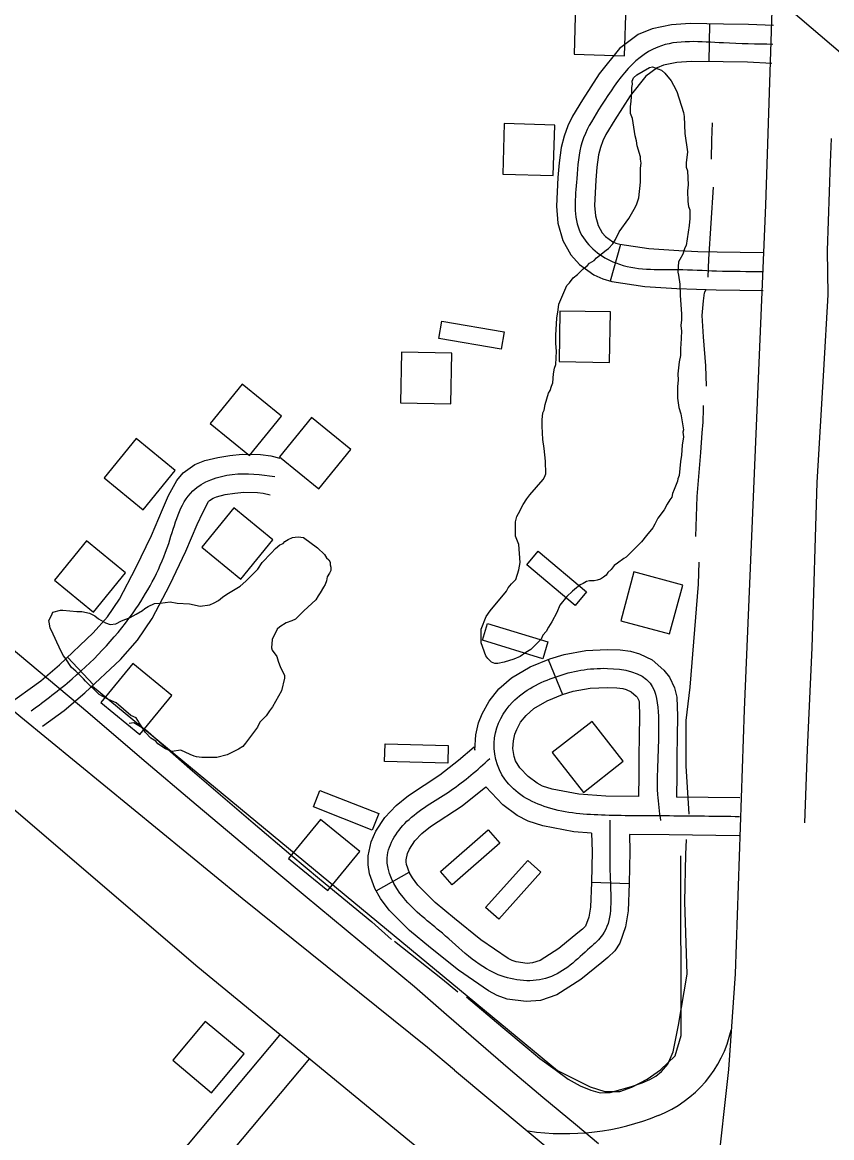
# Model space of a CAD drawing. Extents: x 3683402 to 3721514, y 487807 to 513565.
# Drawn here: x 3704199 to 3704839, y 498039 to 498921 of the extents above; entities that cross this region are included whole.
import ezdxf

# ---------------------------------------------------------------- set-up
doc = ezdxf.new("R2010")
doc.units = 0
for name, color, linetype in [('V-BLDG-OTLN', 7, 'Continuous'), ('V-RAIL-TRAK', 7, 'Continuous'), ('V-ROAD-CNTR', 7, 'Continuous'), ('V-SITE-VEGE', 7, 'Continuous'), ('V-TOPO-SHOR', 7, 'Continuous'), ('V-UTIL-LINE', 7, 'Continuous')]:
    doc.layers.add(name, color=color, linetype=linetype)

msp = doc.modelspace()

# ---------------------------------------------------------------- linework, layer by layer
at = {"layer": 'V-BLDG-OTLN'}
for points in [[(3704635.23, 498895.28), (3704675.21, 498894.13), (3704676.37, 498934.11), (3704636.38, 498935.27)], [(3704578.8, 498800.47), (3704618.79, 498799.32), (3704619.94, 498839.3), (3704579.95, 498840.46)], [(3704623.34, 498652.24), (3704663.34, 498651.54), (3704664.03, 498691.54), (3704624.04, 498692.23)], [(3704530.6, 498684.3), (3704579.88, 498675.81), (3704577.5, 498662.02), (3704528.23, 498670.5)], [(3704497.85, 498619.74), (3704537.85, 498618.96), (3704538.63, 498658.95), (3704498.63, 498659.73)], [(3704347.46, 498603.32), (3704378.45, 498578.02), (3704403.74, 498609.01), (3704372.75, 498634.3)], [(3704402.31, 498577.02), (3704433.29, 498551.73), (3704458.59, 498582.72), (3704427.6, 498608.01)], [(3704263.51, 498560.34), (3704294.5, 498535.04), (3704319.79, 498566.03), (3704288.81, 498591.33)], [(3704340.72, 498505.6), (3704371.71, 498480.3), (3704397, 498511.29), (3704366.01, 498536.59)], [(3704224.21, 498479.46), (3704255.2, 498454.17), (3704280.49, 498485.15), (3704249.5, 498510.45)], [(3704636.07, 498459.45), (3704597.72, 498491.54), (3704606.71, 498502.28), (3704645.05, 498470.19)], [(3704672.13, 498447.31), (3704710.75, 498436.9), (3704721.16, 498475.52), (3704682.54, 498485.93)], [(3704610.49, 498417.2), (3704562.67, 498431.83), (3704566.77, 498445.22), (3704614.58, 498430.59)], [(3704260.89, 498382.54), (3704291.87, 498357.24), (3704317.17, 498388.23), (3704286.18, 498413.52)], [(3704617.96, 498343.05), (3704642.67, 498311.59), (3704674.13, 498336.3), (3704649.42, 498367.76)], [(3704535.31, 498334.57), (3704485.33, 498335.95), (3704485.72, 498349.95), (3704535.7, 498348.56)], [(3704475.57, 498281.84), (3704429, 498300.04), (3704434.1, 498313.08), (3704480.67, 498294.88)], [(3704409.44, 498259.22), (3704440.43, 498233.93), (3704465.73, 498264.92), (3704434.74, 498290.21)], [(3704576.39, 498271.33), (3704538.76, 498238.41), (3704529.54, 498248.94), (3704567.18, 498281.87)], [(3704609.02, 498248.48), (3704575.65, 498211.25), (3704565.22, 498220.59), (3704598.6, 498257.82)], [(3704343.43, 498130.45), (3704317.83, 498099.72), (3704348.56, 498074.11), (3704374.16, 498104.85)]]:
    msp.add_lwpolyline(points, close=True, dxfattribs=at)
at = {"layer": 'V-RAIL-TRAK'}
msp.add_lwpolyline([(3704180.03, 498434.05), (3704250.62, 498374.95), (3704293.43, 498338.47), (3704336.35, 498302.11), (3704379.38, 498265.89), (3704422.52, 498229.8), (3704465.76, 498193.84), (3704509.12, 498158.01), (3704534.28, 498135.92), (3704559.57, 498113.99), (3704585, 498092.21), (3704610.56, 498070.6), (3704636.25, 498049.13), (3704654.61, 498033.99)], dxfattribs=at)
at = {"layer": 'V-ROAD-CNTR'}
for p, q in [((3704742.11, 498889.39), (3704742.67, 498919.39)), ((3704671.82, 498744.84), (3704663.69, 498715.96)), ((3704234.44, 498418.41), (3704254.99, 498396.55)), ((3704614.81, 498416.73), (3704626.02, 498388.91)), ((3704478.63, 498233.76), (3704504.83, 498248.37)), ((3704678.88, 498239.15), (3704648.9, 498240.27))]:
    msp.add_line(p, q, dxfattribs=at)
for points in [[(3704942.47, 503093.02), (3704936.1, 502919.17), (3704915.89, 502413.94), (3704895.51, 501893.39), (3704878.25, 501357.03), (3704862.54, 500854.34), (3704838.97, 500258.42), (3704832.12, 499980.44), (3704813.66, 499568.97), (3704797.47, 499108), (3704786.72, 498775.86), (3704769.81, 498376.87), (3704762.54, 498168.17), (3704757.23, 498092.35), (3704748.06, 498009.27), (3704743.38, 497969.97), (3704730.67, 497938.04)], [(3704540.59, 498091.98), (3704519.29, 498109.85), (3704372.61, 498227.65), (3704197.7, 498370.97), (3704011.61, 498525.49), (3703899.81, 498622.4), (3703782.6, 498719.61), (3703648.16, 498836.1), (3703457.17, 498995.86), (3703327.1, 499102.4), (3703224.87, 499190.95), (3703093.17, 499299.4), (3702807.85, 499537.02)], [(3704793.01, 498918.03), (3704773.26, 498918.88), (3704753.52, 498919.19), (3704726.91, 498919.68), (3704712.24, 498918.63), (3704696.93, 498915.38), (3704685.99, 498910.86), (3704671.1, 498899.88), (3704655.09, 498879.89), (3704641.93, 498859.26), (3704634, 498846.28), (3704630.28, 498838.61), (3704627.28, 498830.41), (3704625.1, 498821.63), (3704623.35, 498809.52), (3704622.35, 498797.86), (3704621.21, 498775.04), (3704622.49, 498761.81), (3704626.44, 498748.11), (3704632.77, 498736.79), (3704639.63, 498728.94), (3704650.81, 498720.8), (3704658.02, 498717.56), (3704665.01, 498715.59), (3704691.12, 498711.73), (3704716.56, 498710.05), (3704732.14, 498709.43), (3704747.64, 498708.98), (3704766.3, 498708.69), (3704784.86, 498708.57)], [(3704791.73, 498888.06), (3704772.38, 498888.89), (3704753.01, 498889.19), (3704727.7, 498889.66), (3704716.44, 498888.85), (3704705.84, 498886.61), (3704700.84, 498884.54), (3704692.06, 498878.06), (3704679.51, 498862.39), (3704667.38, 498843.38), (3704660.36, 498831.88), (3704657.94, 498826.88), (3704656.01, 498821.62), (3704654.58, 498815.86), (3704653.16, 498806.09), (3704652.29, 498795.83), (3704651.28, 498775.74), (3704652.08, 498767.46), (3704654.31, 498759.74), (3704657.42, 498754.17), (3704660.01, 498751.21), (3704665.95, 498746.88), (3704668.29, 498745.83), (3704671.3, 498744.98), (3704694.3, 498741.58), (3704718.14, 498740.01), (3704733.17, 498739.42), (3704748.3, 498738.98), (3704766.63, 498738.69), (3704785.06, 498738.57)], [(3706922.21, 496514.04), (3706594.45, 496671.93), (3706378.08, 496773.07), (3706163.57, 496872.77), (3706014.24, 496942.99), (3705901.02, 496997.03), (3705828.81, 497030.12), (3705757.36, 497067.43), (3705690.14, 497104.94), (3705627.19, 497144.52), (3705541.53, 497196.84), (3705468.54, 497245.01), (3705393.23, 497296.27), (3705289.02, 497376.13), (3705171.82, 497474.75), (3705002.33, 497618.02), (3704805.74, 497781.85), (3704555.48, 497994.35), (3704337.61, 498173.26), (3704092.05, 498383.35), (3703834.24, 498594.98), (3703728.47, 498684.89)], [(3704186.21, 498380.34), (3704213.35, 498399.92), (3704228.23, 498412.57), (3704254.96, 498437.69), (3704266.21, 498450.43), (3704275.66, 498464.37), (3704288.59, 498489.15), (3704300.93, 498514.66), (3704309.64, 498535.19), (3704314.54, 498546.32), (3704321.15, 498558.33), (3704326, 498564.38), (3704335.24, 498570.9), (3704343.26, 498574.11), (3704353.56, 498576.51), (3704363.01, 498577.92), (3704372.59, 498578.94), (3704387.26, 498578.81), (3704395.43, 498577.61), (3704402.44, 498575.75)], [(3704214.68, 498363.89), (3704231.87, 498376.29), (3704248.23, 498390.19), (3704276.52, 498416.78), (3704289.97, 498432), (3704301.47, 498448.97), (3704315.4, 498475.68), (3704328.25, 498502.26), (3704337.18, 498523.29), (3704341.46, 498533.02), (3704346.18, 498541.58), (3704346.76, 498542.31), (3704349.66, 498544.36), (3704352.29, 498545.41), (3704359.19, 498547.02), (3704366.82, 498548.16), (3704374.05, 498548.93), (3704384.93, 498548.83), (3704389.39, 498548.18), (3704394.74, 498546.76)], [(3704556.21, 498347.51), (3704556.59, 498345), (3704557.46, 498357.12), (3704559.75, 498366.51), (3704562.45, 498373.74), (3704567.93, 498383.79), (3704575.69, 498393.34), (3704585.71, 498402.17), (3704600.48, 498410.96), (3704615.92, 498417.18), (3704627.49, 498420.72), (3704644.59, 498423.82), (3704661.42, 498424.66), (3704671.62, 498424.31), (3704679.9, 498423.17), (3704687.05, 498421.21), (3704697.07, 498416.29), (3704706.26, 498408.35), (3704710.63, 498402.75), (3704714.76, 498394.19), (3704716.49, 498386.79), (3704716.89, 498371.85), (3704716.71, 498355.78), (3704716.53, 498340.02), (3704716.37, 498325.36), (3704716.18, 498307.87)], [(3704686.18, 498308.2), (3704660.46, 498308.49), (3704638.9, 498310.21), (3704617.85, 498314.22), (3704610.36, 498316.63), (3704605.99, 498318.86), (3704598.96, 498324.09), (3704592.4, 498331.12), (3704588.99, 498336.57), (3704587.73, 498339.96), (3704586.76, 498346.25), (3704587.2, 498352.46), (3704588.47, 498357.68), (3704589.81, 498361.26), (3704592.95, 498367.01), (3704597.4, 498372.48), (3704603.45, 498377.82), (3704613.84, 498384), (3704625.94, 498388.88), (3704634.57, 498391.52), (3704648.03, 498393.95), (3704661.65, 498394.64), (3704669.05, 498394.38), (3704673.87, 498393.72), (3704676.38, 498393.03), (3704680.38, 498391.07), (3704684.42, 498387.58), (3704685, 498386.83), (3704686.31, 498384.12), (3704686.58, 498382.94), (3704686.88, 498371.62), (3704686.71, 498356.12), (3704686.53, 498340.3), (3704686.36, 498324.81), (3704686.18, 498308.2)], [(3704678.94, 498278.28), (3704679.44, 498264.96), (3704678.89, 498239.52), (3704678.08, 498217.8), (3704675.99, 498205.31), (3704671.34, 498192.37), (3704667.52, 498186.39), (3704662, 498181.01), (3704657.25, 498177.14), (3704640.67, 498163.65), (3704621.51, 498151.46), (3704608.53, 498147.09), (3704597.24, 498146.11), (3704582.29, 498148.16), (3704574.28, 498150.97), (3704567.42, 498154.56), (3704543.67, 498170.98), (3704521.54, 498188.57), (3704505.16, 498202.29), (3704488.88, 498218.48), (3704482.08, 498227.57), (3704477.66, 498235.51), (3704473.5, 498247.19), (3704472.39, 498254.26), (3704472.39, 498261.46), (3704474.82, 498272.47), (3704478.52, 498280.96), (3704485.56, 498291.77), (3704494.5, 498301.34), (3704504.2, 498308.99), (3704529.12, 498325.38), (3704543.92, 498337.18), (3704556.21, 498347.51)], [(3704648.89, 498279.32), (3704649.43, 498264.72), (3704648.9, 498240.4), (3704648.17, 498220.86), (3704646.84, 498212.92), (3704644.24, 498205.68), (3704644.1, 498205.46), (3704642, 498203.42), (3704638.3, 498200.4), (3704623.09, 498188.02), (3704608.48, 498178.73), (3704602.36, 498176.67), (3704598, 498176.29), (3704589.36, 498177.47), (3704586.27, 498178.56), (3704582.97, 498180.28), (3704561.55, 498195.09), (3704540.51, 498211.82), (3704525.4, 498224.46), (3704511.59, 498238.2), (3704507.3, 498243.93), (3704505.08, 498247.93), (3704502.7, 498254.6), (3704502.39, 498256.6), (3704502.39, 498258.19), (3704503.49, 498263.16), (3704505.02, 498266.68), (3704509.26, 498273.19), (3704514.88, 498279.2), (3704521.77, 498284.64), (3704546.75, 498301.07), (3704565.48, 498316)], [(3704648.89, 498279.32), (3704634.89, 498280.44), (3704610.41, 498285.1), (3704598.89, 498288.81), (3704590.12, 498293.27), (3704578.88, 498301.64), (3704565.48, 498316)], [(3704766.21, 498307.32), (3704766.21, 498307.32), (3704716.18, 498307.87)], [(3704765.88, 498277.32), (3704765.88, 498277.32), (3704710.54, 498277.93), (3704710.54, 498277.93), (3704678.94, 498278.28)], [(3704402.32, 498119.49), (3703833.48, 497441.48)], [(3704426.03, 498101.09), (3703856.47, 497422.21)], [(3704540.59, 498091.98), (3705375.55, 497395.12)]]:
    msp.add_lwpolyline(points, dxfattribs=at)
for centre, radius, start, end in [((3704667.11, 498144.12), 94.56, 291.60336, 347.49164), ((3704628.06, 498237.08), 195.37, 261.44764, 292.21369)]:
    msp.add_arc(centre, radius, start, end, dxfattribs=at)
for points in [[(3704792.37, 498903.05), (3704753.27, 498904.19), (3704701.39, 498900.99), (3704654.65, 498851.32), (3704641.65, 498826.01), (3704637.32, 498796.84), (3704640.38, 498753.92), (3704668.16, 498730.29), (3704717.35, 498725.03), (3704747.97, 498723.98), (3704784.96, 498723.57)], [(3704205.9, 498376.05), (3704238.23, 498401.38), (3704288.57, 498456.67), (3704314.59, 498508.46), (3704333.66, 498549.96), (3704364.91, 498563.04), (3704398.59, 498561.25)], [(3704766.04, 498292.32), (3704710.67, 498292.93), (3704659.78, 498293.5), (3704614.13, 498299.66), (3704580.45, 498321.95), (3704572.33, 498354.79), (3704586.54, 498382.91), (3704620.93, 498403.03), (3704661.54, 498409.65), (3704695.34, 498397.96), (3704701.88, 498371.73), (3704701.53, 498340.16), (3704701.2, 498310), (3704703.56, 498289.24)], [(3704663.51, 498289.68), (3704663.9, 498239.96), (3704657.79, 498199.03), (3704647.78, 498188.77), (3704615, 498165.1), (3704575.2, 498167.42), (3704531.03, 498200.2), (3704500.23, 498228.34), (3704487.39, 498259.83), (3704504.69, 498290.27), (3704537.93, 498313.23), (3704568.61, 498338.34)]]:
    msp.add_spline(points, degree=3, dxfattribs=at)
at = {"layer": 'V-SITE-VEGE'}
for points in [[(3704591.64, 498487.46), (3704592.62, 498493.5), (3704591.52, 498507.57), (3704588.97, 498514.09), (3704588.9, 498525.65), (3704589.88, 498529.68), (3704591.37, 498532.2), (3704594.85, 498539.26), (3704597.84, 498543.8), (3704600.33, 498546.83), (3704610.82, 498558.96), (3704611.81, 498560.98), (3704612.8, 498563.5), (3704612.74, 498573.55), (3704611.67, 498583.6), (3704610.62, 498590.63), (3704610.06, 498601.18), (3704610.02, 498606.21), (3704610.49, 498611.74), (3704611.49, 498613.76), (3704612.46, 498618.29), (3704614.92, 498627.35), (3704616.42, 498629.37), (3704617.4, 498632.9), (3704618.39, 498635.42), (3704618.85, 498642.46), (3704619.83, 498646.99), (3704620.82, 498650.01), (3704621.26, 498660.57), (3704620.72, 498666.6), (3704620.68, 498673.13), (3704621.6, 498686.71), (3704622.57, 498693.25), (3704623.04, 498697.78), (3704629.49, 498712.4), (3704631.48, 498714.42), (3704634.48, 498718.46), (3704637.98, 498720.99), (3704642.48, 498725.54), (3704645.48, 498728.08), (3704647.48, 498730.1), (3704650.98, 498732.13), (3704652.98, 498734.16), (3704660.48, 498740.23), (3704662.48, 498741.75), (3704665.98, 498745.29), (3704667.97, 498748.82), (3704670.95, 498754.87), (3704678.43, 498765.48), (3704683.9, 498774.56), (3704684.89, 498777.08), (3704686.37, 498781.61), (3704687.8, 498794.19), (3704687.73, 498805.24), (3704688.21, 498809.27), (3704687.69, 498812.28), (3704687.68, 498814.29), (3704685.12, 498822.82), (3704684.59, 498826.84), (3704683.56, 498830.86), (3704681.46, 498844.42), (3704679.93, 498848.43), (3704679.9, 498853.96), (3704680.38, 498857.98), (3704680.83, 498865.53), (3704680.81, 498869.04), (3704681.3, 498871.56), (3704681.28, 498874.07), (3704682.27, 498876.59), (3704684.77, 498879.12), (3704694.79, 498884.71), (3704697.3, 498885.23), (3704701.33, 498883.75), (3704704.36, 498882.76), (3704706.88, 498880.26), (3704711.95, 498874.26), (3704713.98, 498870.75), (3704716.52, 498865.74), (3704721.65, 498849.19)], [(3704721.65, 498849.19), (3704722.17, 498846.17), (3704722.76, 498832.6), (3704724.86, 498818.04), (3704723.9, 498809.49), (3704723.93, 498805.97), (3704724.95, 498802.96), (3704725.52, 498791.9), (3704725.04, 498787.37), (3704725.1, 498778.83), (3704725.62, 498774.81), (3704726.64, 498772.3), (3704726.69, 498765.27), (3704726.22, 498759.73), (3704723.8, 498744.14), (3704722.8, 498742.12), (3704721.33, 498737.08), (3704718.84, 498733.05), (3704717.85, 498731.03), (3704717.39, 498722.98), (3704717.91, 498720.48), (3704718.96, 498713.44), (3704719.01, 498704.9), (3704720.11, 498689.82), (3704720.14, 498685.3), (3704719.66, 498680.77), (3704720.19, 498676.25), (3704719.75, 498665.69), (3704719.26, 498663.17), (3704719.3, 498657.14), (3704718.33, 498652.11), (3704717.38, 498642.55), (3704717.41, 498637.53), (3704716.94, 498632.5), (3704716.99, 498623.45), (3704718.04, 498615.92), (3704719.58, 498610.9), (3704721.67, 498598.34), (3704721.18, 498596.33), (3704721.7, 498592.81), (3704720.74, 498586.27), (3704720.28, 498578.23), (3704719.31, 498573.19), (3704718.37, 498562.13), (3704717.38, 498559.61), (3704716.89, 498557.6), (3704714.42, 498551.04), (3704712.93, 498548.02), (3704712.45, 498545), (3704710.95, 498542.98), (3704708.96, 498539.45), (3704706.47, 498534.91), (3704701.49, 498528.35), (3704699, 498523.81), (3704697.51, 498520.78), (3704692.52, 498514.72), (3704688.53, 498509.67), (3704676.54, 498497.53), (3704674.54, 498496.51), (3704669.53, 498492.96), (3704667.03, 498490.94), (3704664.53, 498487.91), (3704662.04, 498485.38), (3704660.54, 498483.36), (3704658.54, 498481.84), (3704656.03, 498480.31), (3704653.53, 498479.29), (3704651.02, 498478.78), (3704647.5, 498478.76), (3704644.99, 498478.24), (3704642.48, 498476.71), (3704639.98, 498475.69), (3704635.47, 498472.15), (3704633.97, 498470.63), (3704629.48, 498466.58), (3704623.99, 498459.51), (3704621.51, 498453.96), (3704617.53, 498446.4), (3704615.04, 498442.36), (3704613.05, 498438.83), (3704610.56, 498435.8), (3704609.07, 498432.78), (3704601.08, 498424.69), (3704597.07, 498422.15), (3704592.56, 498419.1), (3704587.55, 498417.06), (3704580.03, 498414.5), (3704575, 498413.47), (3704572.49, 498413.45), (3704569.97, 498414.44), (3704566.94, 498417.44), (3704565.42, 498419.44), (3704561.83, 498429.97), (3704561.77, 498440.53), (3704565.73, 498450.61), (3704568.72, 498455.15), (3704581.69, 498470.81), (3704583.19, 498473.34), (3704585.68, 498476.37), (3704589.18, 498479.91), (3704591.64, 498487.46)], [(3704357.02, 498465.93), (3704360.52, 498468.46), (3704371.04, 498474.56), (3704375.54, 498478.6), (3704385.03, 498488.21), (3704388.52, 498493.26), (3704395.51, 498500.84), (3704399.01, 498504.39), (3704402.51, 498507.42), (3704405.02, 498508.45), (3704406.52, 498509.96), (3704409.02, 498511.49), (3704412.53, 498513.01), (3704414.54, 498513.53), (3704417.05, 498513.54), (3704421.08, 498513.07), (3704432.19, 498505.09)], [(3704432.19, 498505.09), (3704437.75, 498499.6), (3704439.27, 498497.09), (3704441.29, 498495.6), (3704442.31, 498493.59), (3704442.32, 498491.58), (3704442.83, 498489.57), (3704442.85, 498487.06), (3704441.86, 498485.04), (3704439.87, 498482.01), (3704439.38, 498478.99), (3704438.39, 498475.97), (3704436.9, 498473.95), (3704434.41, 498469.41), (3704432.92, 498466.89), (3704430.93, 498463.86), (3704421.43, 498455.26), (3704414.93, 498448.68), (3704411.93, 498447.16), (3704407.41, 498445.62), (3704402.41, 498442.58), (3704400.41, 498440.55), (3704396.43, 498432.49), (3704395.97, 498425.95), (3704396.48, 498423.94), (3704400.03, 498418.93), (3704401.06, 498415.42), (3704403.1, 498410.41), (3704405.14, 498406.4), (3704406.16, 498403.89), (3704406.17, 498401.88), (3704403.72, 498391.81), (3704396.76, 498379.2), (3704394.26, 498376.17), (3704391.77, 498372.13), (3704386.78, 498367.08), (3704384.79, 498363.05), (3704380.8, 498357.99), (3704375.32, 498350.42), (3704373.32, 498347.89), (3704369.81, 498345.86), (3704360.79, 498341.28), (3704352.76, 498339.22), (3704340.7, 498339.15), (3704336.68, 498339.63), (3704334.66, 498340.12), (3704331.63, 498341.61), (3704324.08, 498345.08), (3704317.04, 498344.03), (3704312, 498346.01), (3704305.95, 498350), (3704304.43, 498352), (3704300.39, 498354.49), (3704296.34, 498358.99), (3704291.27, 498366.5), (3704290.25, 498368.5), (3704288.73, 498370.5), (3704284.7, 498372.49), (3704273.08, 498382.47), (3704267.03, 498384.95), (3704259.46, 498388.92), (3704248.84, 498399.42), (3704247.32, 498401.42), (3704241.25, 498407.41), (3704237.72, 498410.41), (3704232.64, 498417.92), (3704231.12, 498419.92), (3704228.07, 498426.43), (3704226.03, 498430.44), (3704221.96, 498439.47), (3704220.94, 498441.47), (3704220.42, 498444.99), (3704219.9, 498447.5), (3704221.88, 498451.53), (3704222.87, 498454.05), (3704228.9, 498455.6), (3704230.91, 498455.61), (3704241.97, 498454.67), (3704245.99, 498454.7), (3704252.03, 498453.22), (3704256.07, 498451.24), (3704259.1, 498448.74), (3704264.65, 498445.76), (3704268.18, 498444.27), (3704272.7, 498444.8), (3704277.2, 498447.34), (3704284.23, 498449.9), (3704288.74, 498452.44), (3704293.74, 498455.49), (3704295.75, 498457.01), (3704298.25, 498458.53), (3704303.26, 498461.07), (3704307.79, 498461.1), (3704315.82, 498462.16), (3704321.36, 498461.18), (3704330.91, 498460.74), (3704339.47, 498458.78), (3704347, 498459.83), (3704350.51, 498461.36), (3704354.02, 498463.4), (3704357.02, 498465.93)]]:
    msp.add_lwpolyline(points, dxfattribs=at)
at = {"layer": 'V-TOPO-SHOR'}
for points in [[(3704744, 498812.41), (3704744.06, 498827.46), (3704744.6, 498840.98)], [(3704817.85, 498287.58), (3704819.96, 498345.49), (3704823.47, 498425.84), (3704827.6, 498556.72), (3704832.75, 498645.53), (3704836.23, 498704.99), (3704835.72, 498740.16), (3704838.06, 498809.59), (3704838.72, 498828.64)], [(3704741.18, 498718.92), (3704741.86, 498733.36), (3704745.36, 498790.2)], [(3704739.85, 498632.9), (3704739.45, 498648.87), (3704737.62, 498671.9), (3704736.45, 498688.63), (3704737.45, 498700.16), (3704738.49, 498706.61), (3704738.64, 498707.23), (3704739.4, 498708.92)], [(3704731.5, 498513.97), (3704732.54, 498545.46), (3704735.41, 498580.34), (3704736.54, 498596.02), (3704737.41, 498604.47), (3704737.66, 498614.76), (3704737.64, 498617.53)], [(3704726.21, 498294.46), (3704723.83, 498332.54), (3704723.93, 498368.48), (3704727.15, 498394.76), (3704733.57, 498476.2), (3704734.23, 498493.71)], [(3704254.4, 498395.63), (3704622.11, 498091.68), (3704648.03, 498078.71), (3704659.54, 498075.09), (3704671.43, 498074.96), (3704680.85, 498078.5), (3704693.11, 498084.93), (3704703.53, 498092.17), (3704715.15, 498103.32), (3704719.97, 498119.35), (3704719.72, 498261.46)], [(3704283.3, 498366.45), (3704286.98, 498366.94), (3704296.23, 498361.31), (3704333.44, 498328.66), (3704381.45, 498287.48), (3704411.25, 498262.17), (3704433.94, 498243.1), (3704475.3, 498209.1), (3704490.9, 498195.22)], [(3704550.15, 498149.8), (3704578.86, 498125.71), (3704598, 498109.7), (3704608.19, 498101.16), (3704620.37, 498092.48), (3704630.56, 498084.86), (3704639.96, 498079.54), (3704648.58, 498076.06), (3704655.81, 498074.1), (3704663.64, 498074.15), (3704672.07, 498076.51), (3704681.43, 498079.17), (3704689.09, 498081.98), (3704695.06, 498084.48), (3704699.96, 498087.12), (3704704.4, 498090.83), (3704709.43, 498096.7), (3704713.67, 498106.55), (3704717.69, 498127.46), (3704724.67, 498167.9), (3704722.94, 498225.02), (3704723.64, 498262.35), (3704724.03, 498274.33)], [(3704493.21, 498193.85), (3704531.17, 498163.82), (3704543.37, 498153.76)]]:
    msp.add_lwpolyline(points, dxfattribs=at)
at = {"layer": 'V-UTIL-LINE'}
msp.add_lwpolyline([(3706129.3, 497801.01), (3705828.76, 498068.49), (3705518.6, 498319.59), (3705215.12, 498577.22), (3704915.91, 498836.91), (3704693.91, 499026.24), (3704157.37, 499474.49), (3703735.28, 499831.22), (3703393.24, 500117.55), (3703044.2, 500410.79), (3702715.61, 500698.62), (3702052.28, 501251.96), (3701362.68, 501837.64), (3700635.73, 502454.83), (3700242.01, 502777.08), (3699904.87, 503059.59), (3699655.38, 503213.4), (3699371.41, 503385.28)], dxfattribs=at)

doc.saveas('drawing.dxf')
